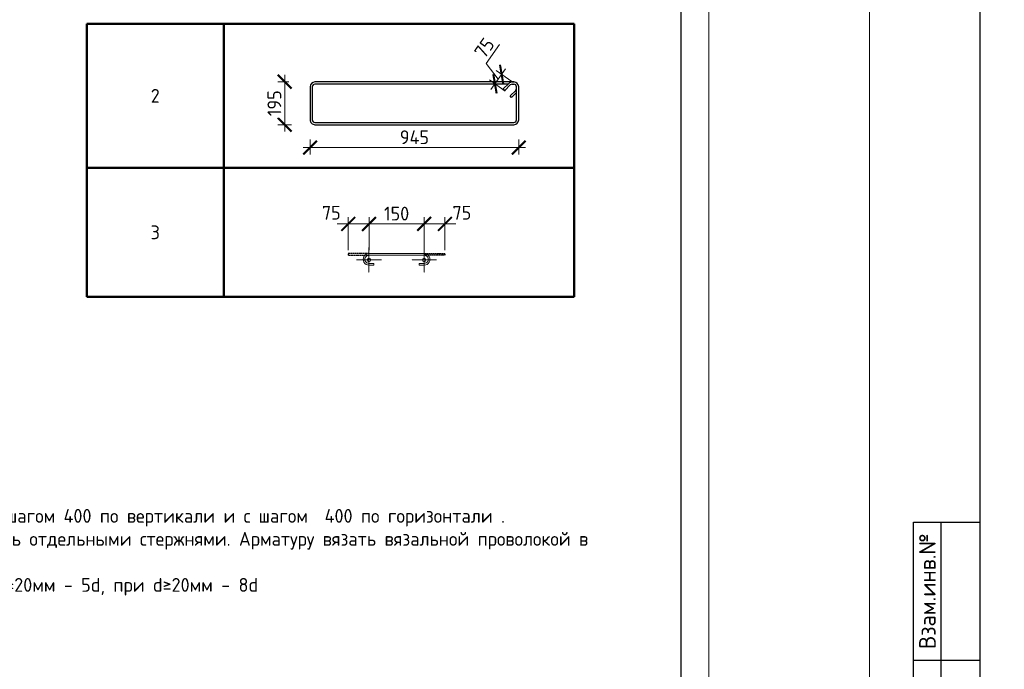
# Model space of a CAD drawing. Header units: millimetres. Extents: x 369815 to 1481759, y -423071 to -27917.
# Tile 312 of 380: x 707737 to 725576, y -134068 to -122305. Entities that reach past the tile are written whole.
import ezdxf
from ezdxf.enums import TextEntityAlignment as Align

# ---------------------------------------------------------------- set-up
doc = ezdxf.new("R2010")
doc.units = ezdxf.units.MM
doc.linetypes.add('CENTER2', pattern=[28.575, 19.05, -3.175, 3.175, -3.175])
doc.linetypes.add('GOST2.303 4', pattern=[7, 5, -2, 0])
for name, color, linetype, lineweight in [('Арм_шпильки', 143, 'Continuous', 18), ('Выноски', 20, 'Continuous', 20), ('Осевая', 10, 'CENTER2', 20), ('подоснова', 151, 'Continuous', 5), ('поз.', 2, 'Continuous', 25), ('РАЗМЕРЫ', 1, 'Continuous', 9), ('Текст', 7, 'Continuous', 25), ('ТОНКИЕ', 7, 'Continuous', 9)]:
    doc.layers.add(name, color=color, linetype=linetype, lineweight=lineweight)
doc.layers.add('ТОЛСТЫЕ_ОСНОВНЫЕ', color=6, linetype='Continuous')
doc.styles.add('GOST 2.304', font='CS_Gost2304.shx')
doc.styles.add('GOST-2.304_Type-B', font='GOST_Common.ttf')
doc.styles.add('style1', font='GOST_Common.ttf', dxfattribs={"height": 500})
doc.styles.add('ГОСТ', font='GOST_Common.ttf')
doc.dimstyles.new('мой', dxfattribs={"dimscale": 100, "dimtxt": 2.5, "dimasz": 2.5, "dimexe": 1.25, "dimexo": 0.625, "dimtad": 1, "dimdec": 0, "dimtxsty": 'GOST-2.304_Type-B', "dimblk": 'ARCHTICK', "dimcen": 2.5, "dimdle": 2, "dimaunit": 1, "dimadec": 1, "dimazin": 2, "dimtfac": 1, "dimtdec": 0, "dimtmove": 1, "dimatfit": 3, "dimfxl": 1, "dimtfill": 1, "dimlwd": -1, "dimlwe": -1, "dimarcsym": 0})
doc.dimstyles.new('мой 25', dxfattribs={"dimscale": 100, "dimtxt": 2.5, "dimasz": 2.5, "dimexe": 1.25, "dimexo": 0.625, "dimtad": 1, "dimdec": 0, "dimlfac": 0.5, "dimtxsty": 'GOST-2.304_Type-B', "dimblk": 'ARCHTICK', "dimcen": 2.5, "dimdle": 1.25, "dimaunit": 1, "dimadec": 1, "dimazin": 2, "dimtfac": 1, "dimtdec": 0, "dimtmove": 1, "dimatfit": 3, "dimfxl": 6, "dimfxlon": 1, "dimtfill": 1, "dimlwd": -1, "dimlwe": -1, "dimarcsym": 0})

# ---------------------------------------------------------------- blocks, each defined once
blk = doc.blocks.new('*T432')
at = {"layer": 'Выноски', "color": 0, "linetype": 'ByBlock', "lineweight": 50, "transparency": 16777216}
for p, q in [((0, 0), (8834, 0)), ((0, 0), (0, -4943)), ((2484, 0), (2484, -4943)), ((8834, 0), (8834, -4943)), ((0, -2606), (8834, -2606)), ((0, -4943), (8834, -4943))]:
    blk.add_line(p, q, dxfattribs=at)
at = {"layer": 'Выноски', "color": 0, "transparency": 16777216, "char_height": 250, "width": 2183.67, "attachment_point": 5, "style": 'GOST-2.304_Type-B'}
for s, insert in [('2', (1242, -1303)), ('3', (1242, -3774))]:
    blk.add_mtext(s, dxfattribs=dict(at, insert=insert))
blk = doc.blocks.new('*U121')
for p, q in [((-8, 0), (-7, 7.2)), ((-7, -7.2), (-8, 0)), ((-7, 7.2), (-4.2, 14)), ((-4.2, 14), (0.2, 19.8)), ((0.2, 19.8), (6, 24.2)), ((6, 24.2), (12.8, 27)), ((12.8, 27), (20, 28)), ((44, 28), (20, 28)), ((20, 20), (44, 20)), ((44, 20), (44, 28)), ((262.7, 28), (286.7, 28)), ((262.7, 20), (262.7, 28)), ((286.7, 20), (262.7, 20)), ((293.9, 27), (286.7, 28)), ((300.7, 24.2), (293.9, 27)), ((306.5, 19.8), (300.7, 24.2)), ((310.9, 14), (306.5, 19.8)), ((313.7, 7.2), (310.9, 14)), ((314.7, 0), (313.7, 7.2)), ((-4.2, -14), (-7, -7.2)), ((0.2, -19.8), (-4.2, -14)), ((6, -24.2), (0.2, -19.8)), ((12.8, -27), (6, -24.2)), ((20, -28), (12.8, -27)), ((20, -28), (286.7, -28)), ((286.7, -28), (293.9, -27)), ((293.9, -27), (300.7, -24.2)), ((300.7, -24.2), (306.5, -19.8)), ((306.5, -19.8), (310.9, -14)), ((310.9, -14), (313.7, -7.2)), ((313.7, -7.2), (314.7, 0))]:
    blk.add_line(p, q)
at = {"color": 0, "linetype": 'ByBlock', "lineweight": -2}
for p, q in [((0, 0), (0.7, 5.2)), ((0.7, 5.2), (2.7, 10)), ((2.7, 10), (5.9, 14.1)), ((5.9, 14.1), (10, 17.3)), ((10, 17.3), (14.8, 19.3)), ((14.8, 19.3), (20, 20)), ((291.8, 19.3), (286.7, 20)), ((296.7, 17.3), (291.8, 19.3)), ((300.8, 14.1), (296.7, 17.3)), ((304, 10), (300.8, 14.1)), ((306, 5.2), (304, 10)), ((306.7, 0), (306, 5.2)), ((0.7, -5.2), (0, 0)), ((2.7, -10), (0.7, -5.2)), ((5.9, -14.1), (2.7, -10)), ((10, -17.3), (5.9, -14.1)), ((14.8, -19.3), (10, -17.3)), ((20, -20), (14.8, -19.3)), ((20, -20), (286.7, -20)), ((286.7, -20), (291.8, -19.3)), ((291.8, -19.3), (296.7, -17.3)), ((296.7, -17.3), (300.8, -14.1)), ((300.8, -14.1), (304, -10)), ((304, -10), (306, -5.2)), ((306, -5.2), (306.7, 0))]:
    blk.add_line(p, q, dxfattribs=at)
at = {"style": 'GOST 2.304', "oblique": 15, "flags": 9}
for tag, p in [('ДИАМЕТР', (117.8, -62.2)), ('ДЛИНА', (118.1, -72.5)), ('ПОЗИЦИЯ', (118, -56.6)), ('КЛАСС', (118, -67.8)), ('МАССА', (118.7, -78.2))]:
    blk.add_attdef(tag, p, '', height=2.5, dxfattribs=at)
blk = doc.blocks.new('_ArchTick')
at = {"color": 0, "linetype": 'ByBlock', "const_width": 0.15}
blk.add_lwpolyline([(-0.5, -0.5), (0.5, 0.5)], dxfattribs=at)
blk = doc.blocks.new('*D430')
at = {"layer": 'DEFPOINTS', "color": 0, "transparency": 16777216}
for p in [(715066, -126003), (714066, -126540), (715066, -126540)]:
    blk.add_point(p, dxfattribs=at)
at = {"layer": 'РАЗМЕРЫ', "color": 0, "linetype": 'Continuous', "transparency": 16777216}
for p, q in [((714066, -126478), (714066, -125878)), ((715066, -126477), (715066, -125878)), ((713866, -126003), (715266, -126003))]:
    blk.add_line(p, q, dxfattribs=at)
at = {"layer": 'РАЗМЕРЫ', "color": 0, "transparency": 16777216, "xscale": 250, "yscale": 250, "zscale": 250, "rotation": 180}
blk.add_blockref('_ArchTick', (714066, -126003), dxfattribs=at)
at = {"layer": 'РАЗМЕРЫ', "color": 0, "transparency": 16777216, "xscale": 250, "yscale": 250, "zscale": 250}
blk.add_blockref('_ArchTick', (715066, -126003), dxfattribs=at)
at = {"layer": 'РАЗМЕРЫ', "color": 0, "transparency": 16777216, "insert": (714566, -125816), "char_height": 250, "attachment_point": 5, "style": 'GOST-2.304_Type-B', "bg_fill": 3, "box_fill_scale": 1.1, "bg_fill_color": 256, "bg_fill_true_color": 13158600, "bg_fill_transparency": 0}
blk.add_mtext('150', dxfattribs=at)
blk = doc.blocks.new('*D437')
at = {"layer": 'DEFPOINTS', "color": 0, "transparency": 16777216}
for p in [(713690, -126003), (713690, -126540), (714066, -126540)]:
    blk.add_point(p, dxfattribs=at)
at = {"layer": 'РАЗМЕРЫ', "color": 0, "linetype": 'Continuous', "transparency": 16777216}
for p, q in [((713690, -126477), (713690, -125878)), ((714066, -126478), (714066, -125878)), ((714266, -126003), (713490, -126003))]:
    blk.add_line(p, q, dxfattribs=at)
at = {"layer": 'РАЗМЕРЫ', "color": 0, "transparency": 16777216, "xscale": 250, "yscale": 250, "zscale": 250}
blk.add_blockref('_ArchTick', (714066, -126003), dxfattribs=at)
at = {"layer": 'РАЗМЕРЫ', "color": 0, "transparency": 16777216, "insert": (713383, -125801), "char_height": 250, "attachment_point": 5, "style": 'GOST-2.304_Type-B', "bg_fill": 3, "box_fill_scale": 1.1, "bg_fill_color": 256, "bg_fill_true_color": 13158600, "bg_fill_transparency": 0}
blk.add_mtext('75', dxfattribs=at)
at = {"layer": 'РАЗМЕРЫ', "color": 0, "transparency": 16777216, "xscale": 250, "yscale": 250, "zscale": 250, "rotation": 180}
blk.add_blockref('_ArchTick', (713690, -126003), dxfattribs=at)
blk = doc.blocks.new('*D438')
at = {"layer": 'DEFPOINTS', "color": 0, "transparency": 16777216}
for p in [(715442, -126003), (715066, -126540), (715442, -126540)]:
    blk.add_point(p, dxfattribs=at)
at = {"layer": 'РАЗМЕРЫ', "color": 0, "linetype": 'Continuous', "transparency": 16777216}
for p, q in [((715066, -126478), (715066, -125878)), ((715442, -126477), (715442, -125878)), ((714866, -126003), (715642, -126003))]:
    blk.add_line(p, q, dxfattribs=at)
at = {"layer": 'РАЗМЕРЫ', "color": 0, "transparency": 16777216, "xscale": 250, "yscale": 250, "zscale": 250, "rotation": 180}
blk.add_blockref('_ArchTick', (715066, -126003), dxfattribs=at)
at = {"layer": 'РАЗМЕРЫ', "color": 0, "transparency": 16777216, "insert": (715749, -125801), "char_height": 250, "attachment_point": 5, "style": 'GOST-2.304_Type-B', "bg_fill": 3, "box_fill_scale": 1.1, "bg_fill_color": 256, "bg_fill_true_color": 13158600, "bg_fill_transparency": 0}
blk.add_mtext('75', dxfattribs=at)
at = {"layer": 'РАЗМЕРЫ', "color": 0, "transparency": 16777216, "xscale": 250, "yscale": 250, "zscale": 250}
blk.add_blockref('_ArchTick', (715442, -126003), dxfattribs=at)
blk = doc.blocks.new('*U78')
at = {"layer": 'ТОЛСТЫЕ_ОСНОВНЫЕ'}
for p, q in [((8, 5), (8, 90)), ((8, 90), (20, 90)), ((13, 5), (13, 90)), ((8, 65), (20, 65))]:
    blk.add_line(p, q, dxfattribs=at)
at = {"layer": 'ТОЛСТЫЕ_ОСНОВНЫЕ', "color": 6}
blk.add_lwpolyline([(20, 5), (415, 5), (415, 292), (20, 292)], close=True, dxfattribs=at)
at = {"layer": 'ТОНКИЕ'}
blk.add_lwpolyline([(0, 0), (420, 0), (420, 297), (0, 297)], close=True, dxfattribs=at)
at = {"layer": 'Текст', "style": 'style1'}
blk.add_text('Взам.инв.№', height=3, rotation=90, dxfattribs=at).set_placement((10.5, 77.5), align=Align.MIDDLE)
blk = doc.blocks.new('*D434')
at = {"layer": 'DEFPOINTS', "color": 0, "transparency": 16777216}
for p in [(712999, -123578, -2880), (716779, -123578, -2880), (716779, -124621)]:
    blk.add_point(p, dxfattribs=at)
at = {"layer": 'РАЗМЕРЫ', "color": 0, "linetype": 'Continuous', "transparency": 16777216}
for p, q in [((712999, -124474), (712999, -124746)), ((716779, -124474), (716779, -124746)), ((712874, -124621), (716904, -124621))]:
    blk.add_line(p, q, dxfattribs=at)
at = {"layer": 'РАЗМЕРЫ', "color": 0, "transparency": 16777216, "xscale": 250, "yscale": 250, "zscale": 250, "rotation": 180}
blk.add_blockref('_ArchTick', (712999, -124621), dxfattribs=at)
at = {"layer": 'РАЗМЕРЫ', "color": 0, "transparency": 16777216, "xscale": 250, "yscale": 250, "zscale": 250}
blk.add_blockref('_ArchTick', (716779, -124621), dxfattribs=at)
at = {"layer": 'РАЗМЕРЫ', "color": 0, "transparency": 16777216, "insert": (714889, -124434), "char_height": 250, "attachment_point": 5, "style": 'GOST-2.304_Type-B', "bg_fill": 3, "box_fill_scale": 1.1, "bg_fill_color": 256, "bg_fill_true_color": 13158600, "bg_fill_transparency": 0}
blk.add_mtext('945', dxfattribs=at)
blk = doc.blocks.new('*D435')
at = {"layer": 'DEFPOINTS', "color": 0, "transparency": 16777216}
for p in [(712538, -123428), (713250, -123428, -2880), (713471, -124207, -2880)]:
    blk.add_point(p, dxfattribs=at)
at = {"layer": 'РАЗМЕРЫ', "color": 0, "linetype": 'Continuous', "transparency": 16777216}
for p, q in [((712616, -123428), (712413, -123428)), ((712538, -124332), (712538, -123303)), ((712663, -124207), (712413, -124207))]:
    blk.add_line(p, q, dxfattribs=at)
at = {"layer": 'РАЗМЕРЫ', "color": 0, "transparency": 16777216, "xscale": 250, "yscale": 250, "zscale": 250}
for p, rotation in [((712538, -123428), 90), ((712538, -124207), 270)]:
    blk.add_blockref('_ArchTick', p, dxfattribs=dict(at, rotation=rotation))
at = {"layer": 'РАЗМЕРЫ', "color": 0, "transparency": 16777216, "insert": (712351, -123817), "char_height": 250, "attachment_point": 5, "rotation": 90, "style": 'GOST-2.304_Type-B', "bg_fill": 3, "box_fill_scale": 1.1, "bg_fill_color": 256, "bg_fill_true_color": 13158600, "bg_fill_transparency": 0}
blk.add_mtext('195', dxfattribs=at)
blk = doc.blocks.new('*U483')
at = {"color": 0, "linetype": 'ByBlock', "lineweight": -2}
for p, q in [((-10, 921.9), (-10, 12.5)), ((-10, 914.9), (-10, 921.9)), ((0, 914.9), (0, 921.9)), ((3.7, 906), (29.1, 880.6)), ((162.8, 944.4), (12.5, 944.4)), ((162.8, 934.4), (12.5, 934.4)), ((53.8, 905.3), (28.3, 930.7)), ((38.8, 934.4), (60.9, 912.3)), ((60.9, 912.3), (53.8, 905.3)), ((175.3, 12.5), (175.3, 921.9)), ((185.3, 12.5), (185.3, 921.9)), ((22, 873.5), (-3.4, 899)), ((0, 895.6), (0, 12.5)), ((29.1, 880.6), (22, 873.5)), ((12.5, 0), (162.8, 0)), ((12.5, -10), (162.8, -10))]:
    blk.add_line(p, q, dxfattribs=at)
for centre, radius, start, end in [((12.5, 921.9), 22.5, 90, 180), ((12.5, 914.9), 22.5, 180, 225), ((12.5, 921.9), 12.5, 90, 180), ((12.5, 914.9), 12.5, 180, 225), ((19.5, 921.9), 12.5, 45, 90), ((162.8, 921.9), 22.5, 0, 90), ((162.8, 921.9), 12.5, 0, 90), ((12.5, 12.5), 22.5, 180, 270), ((12.5, 12.5), 12.5, 180, 270), ((162.8, 12.5), 12.5, 270, 0), ((162.8, 12.5), 22.5, 270, 0)]:
    blk.add_arc(centre, radius, start, end, dxfattribs=at)
at = {"style": 'GOST 2.304', "oblique": 15, "flags": 9}
for tag, p in [('ДИАМЕТР', (-52.8, -63)), ('КЛАСС', (-53, -68.7)), ('ДЛИНА', (-52.5, -73.8)), ('ПОЗИЦИЯ', (-52.3, -58)), ('МАССА', (-52.3, -78.3))]:
    blk.add_attdef(tag, p, '', height=2.5, dxfattribs=at)
blk = doc.blocks.new('*D2330')
at = {"layer": 'DEFPOINTS', "color": 0, "transparency": 16777216}
for p in [(716469, -123295), (716706, -123463), (716585, -123634)]:
    blk.add_point(p, dxfattribs=at)
at = {"layer": 'РАЗМЕРЫ', "color": 0, "linetype": 'Continuous', "transparency": 16777216}
for p, q in [((716187, -123098), (716432, -122752)), ((716409, -123381), (716187, -123098)), ((716276, -123568), (716541, -123193)), ((716655, -123427), (716367, -123223)), ((716534, -123598), (716246, -123394))]:
    blk.add_line(p, q, dxfattribs=at)
at = {"layer": 'РАЗМЕРЫ', "color": 0, "transparency": 16777216, "xscale": 250, "yscale": 250, "zscale": 250}
for p, rotation in [((716469, -123295), 54.78306431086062), ((716348, -123466), 234.7830643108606)]:
    blk.add_blockref('_ArchTick', p, dxfattribs=dict(at, rotation=rotation))
at = {"layer": 'РАЗМЕРЫ', "color": 0, "transparency": 16777216, "insert": (716156, -122817), "char_height": 250, "attachment_point": 5, "rotation": 54.7831, "style": 'GOST-2.304_Type-B', "bg_fill": 3, "box_fill_scale": 1.1, "bg_fill_color": 256, "bg_fill_true_color": 13158600, "bg_fill_transparency": 0}
blk.add_mtext('75', dxfattribs=at)

msp = doc.modelspace()

# ---------------------------------------------------------------- linework, layer by layer
at = {"layer": 'Осевая', "ltscale": 0.1}
for p, q in [((714289.9, -126656.2, 3100), (713841.6, -126656.2, 3100)), ((715289.9, -126656.2, 3100), (714841.6, -126656.2, 3100))]:
    msp.add_line(p, q, dxfattribs=at)

# ---------------------------------------------------------------- block references
at = {"xscale": 100, "yscale": 100, "zscale": 100}
msp.add_blockref('*U78', (723132.5, -140403.7, 3100), dxfattribs=at)
msp.add_blockref('*T432', (708951.8, -122381.5, 3100))
at = {"layer": 'Арм_шпильки', "color": 3, "xscale": 3.75, "yscale": 3.75, "zscale": 3.75, "rotation": 180}
msp.add_blockref('*U121', (715140.7, -126644.6, 3100), dxfattribs=at)

# ---------------------------------------------------------------- texts
at = {"ltscale": 100, "char_height": 250, "width": 17398.124, "attachment_point": 1, "style": 'GOST-2.304_Type-B'}
for insert in [(521545.5, -130547.4, 3100), (566652.4, -130547.4, 3100), (611759.2, -130547.4, 3100), (656805.3, -130547.4, 3100), (701717.7, -130748.4, 3100)]:
    msp.add_mtext('\\pi-750,l750,t750,5000;1.^IОбщие примечания см. лист 1\\P2.^IШпильки поз.3 устанавливать с шагом 400 по вертикали и с шагом  400 по горизонтали .\\P3.^IАрмирование пилонов  выполнять отдельными стержнями. Арматуру вязать вязальной проволокой в каждом пересечении.\\P{\\C7;4.^IДиаметр оправки стержня при d<20мм - 5d, при d≥20мм - 8d}', dxfattribs=dict(at, insert=insert))

# ---------------------------------------------------------------- next in the draw order: dimensions: what is measured, and where the dimension line sits
at = {"layer": 'РАЗМЕРЫ', "color": 146, "true_color": 0x006272}
dim = msp.add_linear_dim(base=(715065.7, -126003.1, 3100), p1=(714065.8, -126540.4, 3100), p2=(715065.7, -126539.6, 3100), text='150', dimstyle='мой', dxfattribs=at)
dim.commit()
dim.dimension.update_dxf_attribs({"geometry": '*D430', "text_midpoint": (714565.8, -125815.6, 3100)})

# ---------------------------------------------------------------- next in the draw order: linework, layer by layer
at = {"layer": 'поз.', "linetype": 'GOST2.303 4', "ltscale": 0.4, "elevation": 3100}
for points in [[(714065.7, -126539.6), (713689.7, -126539.6), (713689.7, -126569.6), (714064.5, -126569.8)], [(715065.7, -126539.6), (715441.7, -126539.6), (715441.7, -126569.6), (715067, -126569.8)]]:
    msp.add_lwpolyline(points, dxfattribs=at)

# ---------------------------------------------------------------- next in the draw order: dimensions: what is measured, and where the dimension line sits
at = {"layer": 'РАЗМЕРЫ', "color": 146}
dim = msp.add_linear_dim(base=(713689.7, -126003.1, 3100), p1=(714065.8, -126540.4, 3100), p2=(713689.7, -126539.6, 3100), text='75', dimstyle='мой', dxfattribs=at)
dim.commit()
dim.dimension.update_dxf_attribs({"geometry": '*D437', "text_midpoint": (713382.9, -125988.8, 3100), "dimtype": 160})
dim = msp.add_linear_dim(base=(715441.7, -126003.1, 3100), p1=(715065.7, -126540.4, 3100), p2=(715441.7, -126539.6, 3100), angle=180, text='75', dimstyle='мой', dxfattribs=at)
dim.commit()
dim.dimension.update_dxf_attribs({"geometry": '*D438', "text_midpoint": (715748.6, -125988.8, 3100), "dimtype": 160})

# ---------------------------------------------------------------- next in the draw order: linework, layer by layer
at = {"layer": 'Осевая', "ltscale": 0.1}
for p, q in [((714065.8, -126432.1, 3100), (714065.8, -126880.4, 3100)), ((715065.7, -126432.1, 3100), (715065.7, -126880.4, 3100))]:
    msp.add_line(p, q, dxfattribs=at)
at = {"layer": 'подоснова'}
for centre in [(714065.8, -126656.2, 3100), (715065.7, -126656.2, 3100)]:
    msp.add_circle(centre, 32, dxfattribs=at)

# ---------------------------------------------------------------- next in the draw order: block references
at = {"xscale": 100, "yscale": 100, "zscale": 100}
msp.add_blockref('*U78', (678220.1, -140403.7, 3100), dxfattribs=at)

# ---------------------------------------------------------------- next in the draw order: dimensions: what is measured, and where the dimension line sits
at = {"layer": 'РАЗМЕРЫ', "color": 146, "true_color": 0x006272}
dim = msp.add_linear_dim(base=(716778.6, -124621.2, 3100), p1=(712999.2, -123578.3, 220), p2=(716778.6, -123578.3, 220), dimstyle='мой 25', override={"dimlfac": 0.25}, dxfattribs=at)
dim.commit()
dim.dimension.update_dxf_attribs({"geometry": '*D434', "text_midpoint": (714888.9, -124433.7, 3100)})

# ---------------------------------------------------------------- next in the draw order: dimensions: what is measured, and where the dimension line sits
dim = msp.add_linear_dim(base=(712538.2, -123428.2, 3100), p1=(713470.7, -124206.5, 220), p2=(713249.9, -123428.2, 220), angle=90, dimstyle='мой 25', override={"dimlfac": 0.25}, dxfattribs=at)
dim.commit()
dim.dimension.update_dxf_attribs({"geometry": '*D435', "text_midpoint": (712350.7, -123817.3, 3100)})

# ---------------------------------------------------------------- next in the draw order: block references
at = {"lineweight": 30, "xscale": 3.959999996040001, "yscale": 3.959999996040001, "zscale": 3.959999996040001, "rotation": 269.9999999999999}
msp.add_blockref('*U483', (713037.7, -123472.8, 220), dxfattribs=at)

# ---------------------------------------------------------------- next in the draw order: texts
at = {"layer": 'Выноски'}
note = msp.add_mtext_static_columns([''] * 2, width=18679.731, gutter_width=20.2, height=0, dxfattribs=dict(at, insert=(393294.8, -99507.3), char_height=250, attachment_point=1, style='ГОСТ'))
for column, words in zip([note] + note.columns.linked_columns, ['\\pi1500;{\\H2x;Общие указания:}\\P1.^IРабочая документация разработана в соответствии с заданием на проектирование, требованиями {\\H3x; }действующих технических регламентов, стандартов, сводов правил и других документов, содержащих установленные {\\H1.16667x; }требования.{\\H1.77778x; }\\P2.^IРабочая документация выполнена в соответствии со следующими нормативными и техническими {\\H1.57407x; }документами:{\\H1.64198x; }\\P-^IСП 20.13330.2016 "Нагрузки и воздействия";{\\H1.61934x; }\\P-^IСП 63.13330.2018 "Бетонные и железобетонные конструкции. Основные положения";{\\H1.62689x; }\\P-^IСП 70.13330.2012 "Несущие и ограждающие конструкции".{\\H1.62437x; }\\P4.^IЗа относительную отметку 0,000 принята отметка чистого пола первого этажа, соответствующая {\\H1.62521x; }абсолютной отметке 648,00 в Балтийской системе высот.{\\H1.62493x; }\\P{\\fISOCPEUR|b0|i0|c204|p34;5.^IПеречень видов работ, для которых необходимо составлять акты освидетельствования скрытых \\H1.62502x; \\H0.61538x;работ:\\H1.62499x; \\H0.61539x;\\P-^Iсоответствие арматуры (длина, диаметры, распределение по площади элементов, количество и т.д.), \\H1.725x; \\H0.57971x;закладных деталей рабочим чертежам;\\H1.67917x; \\H0.59553x;\\P-^Iустройство и армирование монолитных стен;\\H1.60694x; \\H0.6223x;\\P-^Iосвидетельствование опалубки перед бетонированием;\\H1.63102x; \\H0.61311x;\\P-^Iотбор контрольных проб бетона;\\H1.62299x; \\H0.61615x;\\P-^Iсоответствие законченных железобетонных конструкций проекту с отображением качества работ;\\H1.62567x; \\H0.61513x;\\P-^Iустройство монолитных конструкций, выполняемых в зимнее время;\\H1.62478x; \\H0.61547x;\\P\\fISOCPEUR|b0|i0|c0|p34;6.^I\\fISOCPEUR|b0|i0|c204|p34;Запрещается выполнение последующих работ при отсутствии актов освидетельствования \\H1.62507x; \\H0.61536x;предшествующих скрытых работ во всех случаях.\\H1.62498x; \\H0.61539x;\\P\\fISOCPEUR|b0|i0|c0|p34;7.^I\\fISOCPEUR|b0|i0|c204|p34;Арматура класса А240 и А500С по ГОСТ 34028-2016, материал монолитных конструкций - бетон \\H1.62501x; \\H0.61538x;тяжелый класса В25 по ГОСТ 26633-2015.\\H1.625x; \\H0.61539x;\\P\\fISOCPEUR|b0|i0|c0|p34;8.^I\\fISOCPEUR|b0|i0|c204|p34;Работы по бетонированию монолитных конструкций вести в соответствии со СП 70.13330.2012 \\H1.625x; \\H0.61538x;"Несущие и ограждающие конструкции".\\H1.625x; \\H0.61538x;\\P\\fISOCPEUR|b0|i0|c0|p34;9.^I\\fISOCPEUR|b0|i0|c204|p34;Все строительно-монтажные работы необходимо выполнять в соответствии со СНиП 12-03-2001 \\H1.625x; \\H0.61538x;"Безопасность труда в строительстве. Часть 1. Общие требования.", Безопасность труда в строительстве. Часть \\H1.625x; \\H0.61538x;2. Строительное производство". Строительство здания должно производиться в соответствии с проектом \\H1.625x; \\H0.61538x;производства работ (ППР).\\H1.725x; \\H0.57971x;\\P\\fISOCPEUR|b0|i0|c0|p34;10.^I\\fISOCPEUR|b0|i0|c204|p34;При отсутствии ППР производство строительно-монтажных работ запрещается.\\H1.67917x; \\H0.59553x;\\P\\fISOCPEUR|b0|i0|c0|p34;11.^I\\fISOCPEUR|b0|i0|c204|p34;Бетон следует укладывать в бетонные конструкции горизонтальными слоями одинаковой толщины без \\H1.60694x; \\H0.6223x;разрывов, с последовательным направлением укладки в одну сторону во всех слоях.\\H1.63102x; \\H0.61311x;\\P\\fISOCPEUR|b0|i0|c0|p34;12.^I\\fISOCPEUR|b0|i0|c204|p34;В начальный период твердения бетон необходимо защищать от попадания атмосферных осадков или \\H1.62299x; \\H0.61615x;потерь влаги.\\H1.62567x; \\H0.61513x;\\P\\fISOCPEUR|b0|i0|c0|p34;13.^I\\fISOCPEUR|b0|i0|c204|p34;Уход за свежеуложенным бетоном начинать сразу после укладки бетонной смеси и осуществлять до \\H1.62478x; \\H0.61547x;достижения прочности бетона не менее 70% от проектной.\\H1.62507x; \\H0.61536x;\\P\\fISOCPEUR|b0|i0|c0|p34;14.^I\\fISOCPEUR|b0|i0|c204|p34;Проект рассчитан на производство работ в период положительных температур. В случае выполнения \\H1.62498x; \\H0.61539x;работ при отрицательных температурах необходимо выполнять требования СНиП часть 3 по производству работ \\H1.62501x; \\H0.61538x;и ППР.\\H1.625x; \\H0.61539x;\\P\\fISOCPEUR|b0|i0|c0|p34;15.^I\\fISOCPEUR|b0|i0|c204|p34;При минимальной температуре воздуха до минус 15°С допускается:\\H1.625x; \\H0.61538x;\\P-^Iвыдерживание бетона в конструкции методом термоса, при предварительном разогреве бетонной \\H1.625x; \\H0.61538x;смеси, \\H1.625x; \\H0.61538x;\\P-^Iфорсированный электроразогрев бетона в конструкции с повторным уплотнением.\\H1.625x; \\H0.61538x;\\PПри минимальной температуре воздуха до минус 25°С допускается:\\H1.625x; \\H0.61538x;\\P-^Iобогрев бетона в греющей опалубке с помощью низкотемпературных электронагревателей,\\H1.625x; \\H0.61538x;\\P-^Iэлектродный сквозной прогреб бетона,\\H1.625x; \\H0.61538x;\\P-^Iэлектрообогрев с помощью греющего провода.\\H1.625x; \\H0.61538x;\\P}16.^IЗаполнителем для бетона служит щебень твердых пород, наибольшая фракция щебня не должна превышать {\\H1.625x; }40мм.{\\H1.625x; }\\P17.^IВ процессе бетонирования обеспечить соблюдение защитных слоев и мест положения рабочей арматуры {\\H1.625x; }согласно проекту. Величина защитного слоя продольной рабочей арматуры у боковых граней стен монолитных {\\H1.625x; }участков должны быть не менее 20мм и не менее диаметра продольной рабочей арматуры конструкции, величина {\\H1.625x; }защитного слоя поперечной арматуры - не менее 10мм. {\\H1.625x; }\\P\\pi0;             18.Крестовые соединения стержней продольной и поперечной арматуры, соединение стержней продольной {\\H1.625x; }арматуры по длине выполнить вязкой отожженой проволокой диаметром 2,0-3,0мм.{\\H1.625x; }\\P\\pi1500;{\\H1.625x; }', '']):
    column.text = words

# ---------------------------------------------------------------- next in the draw order: dimensions: what is measured, and where the dimension line sits
at = {"layer": 'РАЗМЕРЫ', "color": 146, "true_color": 0x006272}
dim = msp.add_aligned_dim(p1=(716585.4, -123633.5), p2=(716706, -123462.7), distance=290.3, text='75', dimstyle='мой 25', override={"dimlfac": 0.25}, dxfattribs=at)
dim.commit()
dim.dimension.update_dxf_attribs({"geometry": '*D2330', "text_midpoint": (716070, -122939)})

doc.saveas('drawing.dxf')
